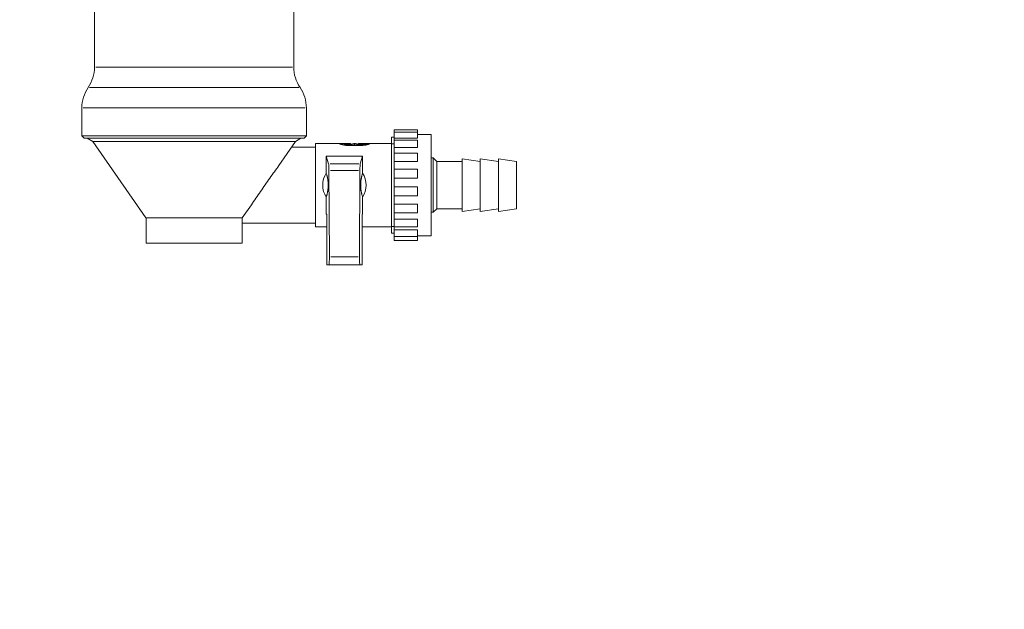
# Model space of a CAD drawing. Header units: millimetres. Extents: x 60394 to 199354, y 20895 to 166073.
# Tile 311 of 565: x 146704 to 146976, y 26997 to 27159. Entities that reach past the tile are written whole.
import ezdxf

# ---------------------------------------------------------------- set-up
doc = ezdxf.new("R2010")
doc.units = ezdxf.units.MM
doc.layers.add('UT_KOTY - DIMENZE', color=7, linetype='Continuous', lineweight=5)
doc.layers.add('UT_ZARIZENI - ARMATURY', color=6, linetype='Continuous', lineweight=5)
doc.styles.add('ISOCP 2.5', font='isocp.shx', dxfattribs={"width": 0.6, "height": 2.5})

msp = doc.modelspace()

# ---------------------------------------------------------------- linework, layer by layer
at = {"layer": 'UT_ZARIZENI - ARMATURY'}
for p, q in [((146724.81, 27146.22), (146724.81, 27171.34)), ((146779.81, 27146.22), (146779.81, 27171.34)), ((146779.47, 27146.22), (146725.15, 27146.22)), ((146781.2, 27140.57), (146723.42, 27140.57)), ((146721.31, 27127.24), (146721.31, 27134.92)), ((146721.69, 27134.92), (146782.93, 27134.92)), ((146783.31, 27127.24), (146783.31, 27134.92)), ((146807.51, 27128.27), (146807.51, 27128.88)), ((146814.01, 27128.88), (146807.51, 27128.88)), ((146814.01, 27128.88), (146814.01, 27128.27)), ((146783.31, 27127.24), (146721.31, 27127.24)), ((146721.91, 27126.64), (146721.31, 27127.24)), ((146782.71, 27126.64), (146721.91, 27126.64)), ((146724.31, 27125.64), (146722.81, 27126.64)), ((146780.32, 27125.64), (146781.81, 27126.64)), ((146782.71, 27126.64), (146783.31, 27127.24)), ((146806.81, 27100.42), (146806.81, 27126.86)), ((146807.51, 27126.86), (146806.81, 27126.86)), ((146806.81, 27100.42), (146806.81, 27126.86)), ((146807.51, 27126.6), (146807.51, 27128.27)), ((146814.01, 27128.27), (146807.51, 27128.27)), ((146807.51, 27126.05), (146807.51, 27126.6)), ((146814.01, 27126.6), (146807.51, 27126.6)), ((146814.01, 27126.6), (146814.01, 27128.27)), ((146817.71, 27127.64), (146814.01, 27127.64)), ((146817.71, 27127.64), (146817.71, 27099.64)), ((146724.31, 27125.64), (146780.32, 27125.64)), ((146739.01, 27104.64), (146724.31, 27125.64)), ((146775.7, 27119.05), (146780.32, 27125.64)), ((146779.27, 27124.14), (146785.81, 27124.14)), ((146785.81, 27125.14), (146785.81, 27102.14)), ((146792.41, 27125.14), (146785.81, 27125.14)), ((146792.41, 27125.14), (146792.41, 27125.11)), ((146792.41, 27125.14), (146793.31, 27125.14)), ((146792.42, 27125.09), (146792.41, 27125.11)), ((146792.43, 27125.08), (146792.42, 27125.09)), ((146792.45, 27125.06), (146792.43, 27125.08)), ((146792.48, 27125.04), (146792.45, 27125.06)), ((146792.52, 27125.02), (146792.48, 27125.04)), ((146792.57, 27125), (146792.52, 27125.02)), ((146792.63, 27124.97), (146792.57, 27125)), ((146792.7, 27124.95), (146792.63, 27124.97)), ((146792.77, 27124.92), (146792.7, 27124.95)), ((146792.85, 27124.89), (146792.77, 27124.92)), ((146792.94, 27124.87), (146792.85, 27124.89)), ((146793.04, 27124.84), (146792.94, 27124.87)), ((146793.13, 27124.81), (146793.04, 27124.84)), ((146793.24, 27124.79), (146793.13, 27124.81)), ((146793.35, 27124.76), (146793.24, 27124.79)), ((146793.31, 27125.11), (146793.31, 27125.14)), ((146793.71, 27125.14), (146793.31, 27125.14)), ((146793.31, 27124.77), (146793.31, 27125.11)), ((146793.32, 27125.09), (146793.31, 27125.11)), ((146793.35, 27125.07), (146793.32, 27125.09)), ((146793.41, 27125.05), (146793.35, 27125.07)), ((146793.47, 27124.73), (146793.35, 27124.76)), ((146793.48, 27125.02), (146793.41, 27125.05)), ((146793.6, 27124.71), (146793.47, 27124.73)), ((146793.58, 27124.99), (146793.48, 27125.02)), ((146793.69, 27124.97), (146793.58, 27124.99)), ((146793.73, 27124.69), (146793.6, 27124.71)), ((146793.81, 27124.94), (146793.69, 27124.97)), ((146793.71, 27125.14), (146794.61, 27125.14)), ((146793.71, 27125.11), (146793.71, 27125.14)), ((146793.72, 27125.09), (146793.71, 27125.11)), ((146793.76, 27125.07), (146793.72, 27125.09)), ((146793.87, 27124.66), (146793.73, 27124.69)), ((146793.81, 27125.05), (146793.76, 27125.07)), ((146793.89, 27125.03), (146793.81, 27125.05)), ((146793.95, 27124.92), (146793.81, 27124.94)), ((146794.01, 27124.64), (146793.87, 27124.66)), ((146793.99, 27125.01), (146793.89, 27125.03)), ((146794.11, 27124.89), (146793.95, 27124.92)), ((146794.11, 27124.99), (146793.99, 27125.01)), ((146794.15, 27124.63), (146794.01, 27124.64)), ((146794.24, 27124.97), (146794.11, 27124.99)), ((146794.28, 27124.87), (146794.11, 27124.89)), ((146794.3, 27124.61), (146794.15, 27124.63)), ((146794.38, 27124.95), (146794.24, 27124.97)), ((146794.46, 27124.85), (146794.28, 27124.87)), ((146794.46, 27124.6), (146794.3, 27124.61)), ((146794.54, 27124.94), (146794.38, 27124.95)), ((146794.65, 27124.84), (146794.46, 27124.85)), ((146794.61, 27124.59), (146794.46, 27124.6)), ((146794.71, 27124.93), (146794.54, 27124.94)), ((146794.61, 27125.11), (146794.61, 27125.14)), ((146795.51, 27125.14), (146794.61, 27125.14)), ((146794.61, 27124.93), (146794.61, 27125.11)), ((146794.61, 27125.1), (146794.61, 27125.11)), ((146794.62, 27125.1), (146794.61, 27125.1)), ((146794.77, 27124.58), (146794.61, 27124.59)), ((146794.63, 27125.1), (146794.62, 27125.1)), ((146794.62, 27125.1), (146794.62, 27125.1)), ((146794.64, 27125.09), (146794.63, 27125.1)), ((146794.65, 27125.09), (146794.64, 27125.09)), ((146794.66, 27125.09), (146794.65, 27125.09)), ((146794.84, 27124.83), (146794.65, 27124.84)), ((146794.67, 27125.09), (146794.66, 27125.09)), ((146794.69, 27125.08), (146794.67, 27125.09)), ((146794.71, 27125.08), (146794.69, 27125.08)), ((146794.72, 27125.08), (146794.71, 27125.08)), ((146794.89, 27124.92), (146794.71, 27124.93)), ((146794.74, 27125.08), (146794.72, 27125.08)), ((146794.76, 27125.07), (146794.74, 27125.08)), ((146794.79, 27125.07), (146794.76, 27125.07)), ((146794.94, 27124.57), (146794.77, 27124.58)), ((146794.81, 27125.07), (146794.79, 27125.07)), ((146794.84, 27125.07), (146794.81, 27125.07)), ((146794.86, 27125.07), (146794.84, 27125.07)), ((146795.03, 27124.83), (146794.84, 27124.83)), ((146794.89, 27125.07), (146794.86, 27125.07)), ((146794.92, 27125.06), (146794.89, 27125.07)), ((146795.06, 27124.92), (146794.89, 27124.92)), ((146794.95, 27125.06), (146794.92, 27125.06)), ((146795.11, 27124.56), (146794.94, 27124.57)), ((146794.97, 27125.06), (146794.95, 27125.06)), ((146795, 27125.06), (146794.97, 27125.06)), ((146795.03, 27125.06), (146795, 27125.06)), ((146795.06, 27125.06), (146795.03, 27125.06)), ((146795.22, 27124.83), (146795.03, 27124.83)), ((146795.51, 27125.06), (146795.06, 27125.06)), ((146795.06, 27124.92), (146795.06, 27125.05)), ((146795.23, 27124.92), (146795.06, 27124.92)), ((146795.28, 27124.56), (146795.11, 27124.56)), ((146795.41, 27124.84), (146795.22, 27124.83)), ((146795.41, 27124.93), (146795.23, 27124.92)), ((146795.44, 27124.55), (146795.28, 27124.56)), ((146795.58, 27124.94), (146795.41, 27124.93)), ((146795.6, 27124.85), (146795.41, 27124.84)), ((146795.61, 27124.55), (146795.44, 27124.55)), ((146795.51, 27125.06), (146795.51, 27125.14)), ((146795.51, 27124.93), (146795.51, 27125.06)), ((146795.74, 27124.95), (146795.58, 27124.94)), ((146795.79, 27124.87), (146795.6, 27124.85)), ((146795.78, 27124.54), (146795.61, 27124.55)), ((146795.89, 27124.97), (146795.74, 27124.95)), ((146795.95, 27124.54), (146795.78, 27124.54)), ((146795.96, 27124.89), (146795.79, 27124.87)), ((146796.02, 27124.99), (146795.89, 27124.97)), ((146796.11, 27124.53), (146795.95, 27124.54)), ((146796.12, 27124.91), (146795.96, 27124.89)), ((146796.13, 27125.01), (146796.02, 27124.99)), ((146796.28, 27124.53), (146796.11, 27124.53)), ((146796.27, 27124.93), (146796.12, 27124.91)), ((146796.23, 27125.03), (146796.13, 27125.01)), ((146796.31, 27125.05), (146796.23, 27125.03)), ((146796.39, 27124.96), (146796.27, 27124.93)), ((146796.45, 27124.53), (146796.28, 27124.53)), ((146796.37, 27125.07), (146796.31, 27125.05)), ((146796.4, 27125.09), (146796.37, 27125.07)), ((146796.51, 27124.99), (146796.39, 27124.96)), ((146796.41, 27125.11), (146796.4, 27125.09)), ((146796.41, 27125.11), (146796.41, 27125.14)), ((146796.81, 27125.14), (146796.41, 27125.14)), ((146796.61, 27124.53), (146796.45, 27124.53)), ((146796.61, 27125.01), (146796.51, 27124.99)), ((146796.61, 27124.53), (146796.61, 27125.01)), ((146796.71, 27124.99), (146796.61, 27125.01)), ((146796.78, 27124.53), (146796.61, 27124.53)), ((146796.83, 27124.96), (146796.71, 27124.99)), ((146796.94, 27124.53), (146796.78, 27124.53)), ((146796.81, 27125.11), (146796.81, 27125.14)), ((146796.82, 27125.09), (146796.81, 27125.11)), ((146796.86, 27125.07), (146796.82, 27125.09)), ((146796.96, 27124.93), (146796.83, 27124.96)), ((146796.91, 27125.05), (146796.86, 27125.07)), ((146796.99, 27125.03), (146796.91, 27125.05)), ((146797.11, 27124.53), (146796.94, 27124.53)), ((146797.1, 27124.91), (146796.96, 27124.93)), ((146797.09, 27125.01), (146796.99, 27125.03)), ((146797.21, 27124.99), (146797.09, 27125.01)), ((146797.26, 27124.89), (146797.1, 27124.91)), ((146797.28, 27124.54), (146797.11, 27124.53)), ((146797.34, 27124.97), (146797.21, 27124.99)), ((146797.44, 27124.87), (146797.26, 27124.89)), ((146797.44, 27124.54), (146797.28, 27124.54)), ((146797.48, 27124.95), (146797.34, 27124.97)), ((146797.62, 27124.85), (146797.44, 27124.87)), ((146797.61, 27124.55), (146797.44, 27124.54)), ((146797.64, 27124.94), (146797.48, 27124.95)), ((146797.78, 27124.55), (146797.61, 27124.55)), ((146797.81, 27124.84), (146797.62, 27124.85)), ((146797.81, 27124.93), (146797.64, 27124.94)), ((146797.71, 27125.14), (146797.71, 27125.06)), ((146798.61, 27125.14), (146797.71, 27125.14)), ((146797.71, 27124.93), (146797.71, 27125.06)), ((146797.71, 27125.06), (146798.16, 27125.06)), ((146797.95, 27124.56), (146797.78, 27124.55)), ((146797.99, 27124.92), (146797.81, 27124.93)), ((146798, 27124.83), (146797.81, 27124.84)), ((146798.11, 27124.56), (146797.95, 27124.56)), ((146798.16, 27124.92), (146797.99, 27124.92)), ((146798.19, 27124.83), (146798, 27124.83)), ((146798.28, 27124.57), (146798.11, 27124.56)), ((146798.16, 27125.06), (146798.19, 27125.06)), ((146798.16, 27124.92), (146798.16, 27125.05)), ((146798.33, 27124.92), (146798.16, 27124.92)), ((146798.19, 27125.06), (146798.22, 27125.06)), ((146798.38, 27124.83), (146798.19, 27124.83)), ((146798.22, 27125.06), (146798.25, 27125.06)), ((146798.25, 27125.06), (146798.28, 27125.06)), ((146798.28, 27125.06), (146798.31, 27125.06)), ((146798.45, 27124.58), (146798.28, 27124.57)), ((146798.31, 27125.06), (146798.33, 27125.07)), ((146798.33, 27125.07), (146798.36, 27125.07)), ((146798.51, 27124.93), (146798.33, 27124.92)), ((146798.36, 27125.07), (146798.39, 27125.07)), ((146798.58, 27124.84), (146798.38, 27124.83)), ((146798.39, 27125.07), (146798.41, 27125.07)), ((146798.41, 27125.07), (146798.44, 27125.07)), ((146798.44, 27125.07), (146798.46, 27125.07)), ((146798.62, 27124.59), (146798.45, 27124.58)), ((146798.46, 27125.07), (146798.48, 27125.08)), ((146798.48, 27125.08), (146798.5, 27125.08)), ((146798.5, 27125.08), (146798.52, 27125.08)), ((146798.68, 27124.94), (146798.51, 27124.93)), ((146798.52, 27125.08), (146798.54, 27125.08)), ((146798.54, 27125.08), (146798.55, 27125.09)), ((146798.55, 27125.09), (146798.57, 27125.09)), ((146798.57, 27125.09), (146798.58, 27125.09)), ((146798.58, 27125.09), (146798.59, 27125.09)), ((146798.77, 27124.85), (146798.58, 27124.84)), ((146798.59, 27125.09), (146798.6, 27125.1)), ((146798.6, 27125.1), (146798.6, 27125.1)), ((146798.6, 27125.1), (146798.61, 27125.1)), ((146798.61, 27125.14), (146798.61, 27125.11)), ((146799.51, 27125.14), (146798.61, 27125.14)), ((146798.61, 27124.93), (146798.61, 27125.11)), ((146798.61, 27125.1), (146798.61, 27125.11)), ((146798.61, 27125.1), (146798.61, 27125.1)), ((146798.77, 27124.6), (146798.62, 27124.59)), ((146798.84, 27124.95), (146798.68, 27124.94)), ((146798.95, 27124.87), (146798.77, 27124.85)), ((146798.92, 27124.61), (146798.77, 27124.6)), ((146798.99, 27124.97), (146798.84, 27124.95)), ((146799.07, 27124.63), (146798.92, 27124.61)), ((146799.12, 27124.89), (146798.95, 27124.87)), ((146799.12, 27124.99), (146798.99, 27124.97)), ((146799.22, 27124.64), (146799.07, 27124.63)), ((146799.23, 27125.01), (146799.12, 27124.99)), ((146799.27, 27124.92), (146799.12, 27124.89)), ((146799.36, 27124.66), (146799.22, 27124.64)), ((146799.33, 27125.03), (146799.23, 27125.01)), ((146799.41, 27124.94), (146799.27, 27124.92)), ((146799.41, 27125.05), (146799.33, 27125.03)), ((146799.5, 27124.69), (146799.36, 27124.66)), ((146799.47, 27125.07), (146799.41, 27125.05)), ((146799.54, 27124.97), (146799.41, 27124.94)), ((146799.5, 27125.09), (146799.47, 27125.07)), ((146799.51, 27125.11), (146799.5, 27125.09)), ((146799.63, 27124.71), (146799.5, 27124.69)), ((146799.51, 27125.11), (146799.51, 27125.14)), ((146799.91, 27125.14), (146799.51, 27125.14)), ((146799.65, 27124.99), (146799.54, 27124.97)), ((146799.75, 27124.73), (146799.63, 27124.71)), ((146799.74, 27125.02), (146799.65, 27124.99)), ((146799.82, 27125.05), (146799.74, 27125.02)), ((146799.87, 27124.76), (146799.75, 27124.73)), ((146799.87, 27125.07), (146799.82, 27125.05)), ((146799.9, 27125.09), (146799.87, 27125.07)), ((146799.98, 27124.79), (146799.87, 27124.76)), ((146799.91, 27125.11), (146799.9, 27125.09)), ((146799.91, 27125.11), (146799.91, 27125.14)), ((146800.81, 27125.14), (146799.91, 27125.14)), ((146799.91, 27124.77), (146799.91, 27125.11)), ((146800.09, 27124.81), (146799.98, 27124.79)), ((146800.19, 27124.84), (146800.09, 27124.81)), ((146800.28, 27124.87), (146800.19, 27124.84)), ((146800.37, 27124.89), (146800.28, 27124.87)), ((146800.45, 27124.92), (146800.37, 27124.89)), ((146800.53, 27124.95), (146800.45, 27124.92)), ((146800.59, 27124.97), (146800.53, 27124.95)), ((146800.65, 27125), (146800.59, 27124.97)), ((146800.7, 27125.02), (146800.65, 27125)), ((146800.74, 27125.04), (146800.7, 27125.02)), ((146800.77, 27125.06), (146800.74, 27125.04)), ((146800.79, 27125.08), (146800.77, 27125.06)), ((146800.81, 27125.09), (146800.79, 27125.08)), ((146800.81, 27125.14), (146800.81, 27125.11)), ((146806.81, 27125.14), (146800.81, 27125.14)), ((146800.81, 27125.11), (146800.81, 27125.09)), ((146807.51, 27125.05), (146806.81, 27125.05)), ((146807.51, 27124.01), (146807.51, 27126.05)), ((146814.01, 27126.05), (146807.51, 27126.05)), ((146807.51, 27122.49), (146807.51, 27124.01)), ((146814.01, 27124.01), (146807.51, 27124.01)), ((146814.01, 27124.01), (146814.01, 27126.05)), ((146788.81, 27121.64), (146788.81, 27116.96)), ((146788.81, 27121.64), (146798.81, 27121.64)), ((146788.81, 27121.64), (146789.44, 27119.51)), ((146798.81, 27121.64), (146798.18, 27119.51)), ((146798.81, 27121.64), (146798.81, 27116.96)), ((146807.51, 27120.16), (146807.51, 27122.49)), ((146814.01, 27122.49), (146807.51, 27122.49)), ((146814.01, 27120.16), (146814.01, 27122.49)), ((146817.71, 27121.14), (146818.31, 27121.14)), ((146818.31, 27106.14), (146818.31, 27121.14)), ((146819.31, 27120.14), (146818.31, 27121.14)), ((146826.31, 27106.39), (146826.31, 27120.89)), ((146831.31, 27120.14), (146826.31, 27120.89)), ((146831.31, 27106.39), (146831.31, 27120.89)), ((146836.31, 27120.14), (146831.31, 27120.89)), ((146836.31, 27106.39), (146836.31, 27120.89)), ((146841.31, 27120.14), (146836.31, 27120.89)), ((146775.11, 27118.21), (146774.8, 27117.78)), ((146775.41, 27118.63), (146775.11, 27118.21)), ((146775.7, 27119.05), (146775.41, 27118.63)), ((146789.88, 27119.51), (146797.74, 27119.51)), ((146807.51, 27118.01), (146807.51, 27120.16)), ((146814.01, 27120.16), (146807.51, 27120.16)), ((146807.51, 27115.53), (146807.51, 27118.01)), ((146814.01, 27118.01), (146807.51, 27118.01)), ((146814.01, 27115.53), (146814.01, 27118.01)), ((146819.31, 27107.14), (146819.31, 27120.14)), ((146819.31, 27120.14), (146826.31, 27120.14)), ((146841.31, 27107.14), (146841.31, 27120.14)), ((146773.2, 27115.54), (146772.88, 27115.08)), ((146773.53, 27115.99), (146773.2, 27115.54)), ((146773.85, 27116.45), (146773.53, 27115.99)), ((146774.17, 27116.9), (146773.85, 27116.45)), ((146774.49, 27117.34), (146774.17, 27116.9)), ((146774.8, 27117.78), (146774.49, 27117.34)), ((146788.81, 27116.96), (146788.86, 27116.8)), ((146788.86, 27116.8), (146788.9, 27116.64)), ((146788.9, 27116.64), (146788.94, 27116.49)), ((146788.94, 27116.49), (146788.97, 27116.34)), ((146788.97, 27116.34), (146789.01, 27116.2)), ((146789.01, 27116.2), (146789.04, 27116.06)), ((146789.04, 27116.06), (146789.07, 27115.93)), ((146789.07, 27115.93), (146789.1, 27115.8)), ((146789.1, 27115.8), (146789.12, 27115.68)), ((146789.12, 27115.68), (146789.15, 27115.56)), ((146789.15, 27115.56), (146789.17, 27115.44)), ((146789.17, 27115.44), (146789.19, 27115.33)), ((146789.19, 27115.33), (146789.21, 27115.22)), ((146789.64, 27093.82), (146789.53, 27117.72)), ((146789.96, 27117.72), (146797.66, 27117.72)), ((146797.98, 27093.82), (146798.09, 27117.72)), ((146798.43, 27115.33), (146798.42, 27115.22)), ((146798.46, 27115.44), (146798.43, 27115.33)), ((146798.48, 27115.56), (146798.46, 27115.44)), ((146798.5, 27115.68), (146798.48, 27115.56)), ((146798.53, 27115.8), (146798.5, 27115.68)), ((146798.56, 27115.93), (146798.53, 27115.8)), ((146798.59, 27116.06), (146798.56, 27115.93)), ((146798.62, 27116.2), (146798.59, 27116.06)), ((146798.65, 27116.34), (146798.62, 27116.2)), ((146798.69, 27116.49), (146798.65, 27116.34)), ((146798.73, 27116.64), (146798.69, 27116.49)), ((146798.77, 27116.8), (146798.73, 27116.64)), ((146798.81, 27116.96), (146798.77, 27116.8)), ((146807.51, 27113.15), (146807.51, 27115.53)), ((146814.01, 27115.53), (146807.51, 27115.53)), ((146771.28, 27112.81), (146770.96, 27112.36)), ((146771.59, 27113.26), (146771.28, 27112.81)), ((146771.91, 27113.72), (146771.59, 27113.26)), ((146772.23, 27114.17), (146771.91, 27113.72)), ((146772.55, 27114.63), (146772.23, 27114.17)), ((146772.88, 27115.08), (146772.55, 27114.63)), ((146789.21, 27115.22), (146789.23, 27115.11)), ((146789.23, 27115.11), (146789.24, 27115)), ((146789.24, 27115), (146789.26, 27114.9)), ((146789.26, 27114.9), (146789.27, 27114.79)), ((146789.27, 27114.79), (146789.28, 27114.69)), ((146789.28, 27112.59), (146789.27, 27112.49)), ((146789.28, 27114.69), (146789.3, 27114.59)), ((146789.3, 27112.69), (146789.28, 27112.59)), ((146789.3, 27114.59), (146789.31, 27114.49)), ((146789.31, 27112.79), (146789.3, 27112.69)), ((146789.31, 27114.49), (146789.32, 27114.39)), ((146789.32, 27112.89), (146789.31, 27112.79)), ((146789.32, 27114.39), (146789.32, 27114.3)), ((146789.32, 27114.3), (146789.33, 27114.2)), ((146789.33, 27113.08), (146789.32, 27112.99)), ((146789.32, 27112.99), (146789.32, 27112.89)), ((146789.33, 27114.2), (146789.34, 27114.11)), ((146789.34, 27113.18), (146789.33, 27113.08)), ((146789.34, 27113.18), (146789.34, 27114.11)), ((146798.3, 27114.3), (146798.29, 27114.2)), ((146798.29, 27114.2), (146798.29, 27114.11)), ((146798.29, 27113.18), (146798.29, 27114.11)), ((146798.29, 27113.18), (146798.29, 27113.08)), ((146798.29, 27113.08), (146798.3, 27112.99)), ((146798.31, 27114.39), (146798.3, 27114.3)), ((146798.3, 27112.99), (146798.31, 27112.89)), ((146798.32, 27114.49), (146798.31, 27114.39)), ((146798.31, 27112.89), (146798.32, 27112.79)), ((146798.33, 27114.59), (146798.32, 27114.49)), ((146798.32, 27112.79), (146798.33, 27112.69)), ((146798.34, 27114.69), (146798.33, 27114.59)), ((146798.33, 27112.69), (146798.34, 27112.59)), ((146798.35, 27114.79), (146798.34, 27114.69)), ((146798.34, 27112.59), (146798.35, 27112.49)), ((146798.37, 27114.9), (146798.35, 27114.79)), ((146798.38, 27115), (146798.37, 27114.9)), ((146798.4, 27115.11), (146798.38, 27115)), ((146798.42, 27115.22), (146798.4, 27115.11)), ((146807.51, 27110.65), (146807.51, 27113.15)), ((146814.01, 27113.15), (146807.51, 27113.15)), ((146814.01, 27113.15), (146814.01, 27110.65)), ((146769.36, 27110.03), (146769.05, 27109.57)), ((146769.68, 27110.49), (146769.36, 27110.03)), ((146770, 27110.96), (146769.68, 27110.49)), ((146770.32, 27111.43), (146770, 27110.96)), ((146770.64, 27111.89), (146770.32, 27111.43)), ((146770.96, 27112.36), (146770.64, 27111.89)), ((146788.86, 27110.49), (146788.81, 27110.33)), ((146788.81, 27110.33), (146788.81, 27105.64)), ((146788.9, 27110.65), (146788.86, 27110.49)), ((146788.94, 27110.8), (146788.9, 27110.65)), ((146788.97, 27110.94), (146788.94, 27110.8)), ((146789.01, 27111.09), (146788.97, 27110.94)), ((146789.04, 27111.22), (146789.01, 27111.09)), ((146789.07, 27111.35), (146789.04, 27111.22)), ((146789.1, 27111.48), (146789.07, 27111.35)), ((146789.12, 27111.6), (146789.1, 27111.48)), ((146789.15, 27111.73), (146789.12, 27111.6)), ((146789.17, 27111.84), (146789.15, 27111.73)), ((146789.19, 27111.96), (146789.17, 27111.84)), ((146789.21, 27112.07), (146789.19, 27111.96)), ((146789.23, 27112.18), (146789.21, 27112.07)), ((146789.24, 27112.28), (146789.23, 27112.18)), ((146789.26, 27112.39), (146789.24, 27112.28)), ((146789.27, 27112.49), (146789.26, 27112.39)), ((146798.35, 27112.49), (146798.37, 27112.39)), ((146798.37, 27112.39), (146798.38, 27112.28)), ((146798.38, 27112.28), (146798.4, 27112.18)), ((146798.4, 27112.18), (146798.42, 27112.07)), ((146798.42, 27112.07), (146798.43, 27111.96)), ((146798.43, 27111.96), (146798.46, 27111.84)), ((146798.46, 27111.84), (146798.48, 27111.73)), ((146798.48, 27111.73), (146798.5, 27111.6)), ((146798.5, 27111.6), (146798.53, 27111.48)), ((146798.53, 27111.48), (146798.56, 27111.35)), ((146798.56, 27111.35), (146798.59, 27111.22)), ((146798.59, 27111.22), (146798.62, 27111.09)), ((146798.62, 27111.09), (146798.65, 27110.94)), ((146798.65, 27110.94), (146798.69, 27110.8)), ((146798.69, 27110.8), (146798.73, 27110.65)), ((146798.73, 27110.65), (146798.77, 27110.49)), ((146798.77, 27110.49), (146798.81, 27110.33)), ((146798.81, 27110.33), (146798.81, 27105.64)), ((146807.51, 27108.4), (146807.51, 27110.65)), ((146814.01, 27110.65), (146807.51, 27110.65)), ((146765.61, 27104.64), (146768.13, 27108.23)), ((146768.43, 27108.67), (146768.13, 27108.23)), ((146768.74, 27109.12), (146768.43, 27108.67)), ((146769.05, 27109.57), (146768.74, 27109.12)), ((146807.51, 27106.01), (146807.51, 27108.4)), ((146814.01, 27108.4), (146807.51, 27108.4)), ((146814.01, 27106.01), (146814.01, 27108.4)), ((146819.31, 27107.14), (146818.31, 27106.14)), ((146819.31, 27107.14), (146826.31, 27107.14)), ((146831.31, 27107.14), (146826.31, 27106.39)), ((146836.31, 27107.14), (146831.31, 27106.39)), ((146841.31, 27107.14), (146836.31, 27106.39)), ((146739.01, 27104.64), (146765.61, 27104.64)), ((146739.06, 27104.64), (146739.06, 27097.64)), ((146765.56, 27104.64), (146765.56, 27097.64)), ((146788.94, 27105.64), (146788.81, 27105.64)), ((146788.94, 27105.64), (146788.94, 27091.64)), ((146798.68, 27105.64), (146798.68, 27091.64)), ((146798.68, 27105.64), (146798.81, 27105.64)), ((146807.51, 27104.27), (146807.51, 27106.01)), ((146814.01, 27106.01), (146807.51, 27106.01)), ((146817.71, 27106.14), (146818.31, 27106.14)), ((146765.56, 27103.14), (146785.81, 27103.14)), ((146788.94, 27102.14), (146785.81, 27102.14)), ((146806.81, 27102.14), (146798.68, 27102.14)), ((146806.81, 27102.23), (146807.51, 27102.23)), ((146807.51, 27102.13), (146807.51, 27104.27)), ((146814.01, 27104.27), (146807.51, 27104.27)), ((146807.51, 27101.28), (146807.51, 27102.13)), ((146814.01, 27102.13), (146807.51, 27102.13)), ((146814.01, 27104.27), (146814.01, 27102.13)), ((146807.51, 27100.42), (146806.81, 27100.42)), ((146807.51, 27099.49), (146807.51, 27101.28)), ((146814.01, 27101.28), (146807.51, 27101.28)), ((146807.51, 27098.41), (146807.51, 27099.49)), ((146814.01, 27099.49), (146807.51, 27099.49)), ((146814.01, 27099.49), (146814.01, 27101.28)), ((146817.71, 27099.64), (146814.01, 27099.64)), ((146814.01, 27099.49), (146814.01, 27098.41)), ((146739.06, 27097.64), (146765.56, 27097.64)), ((146814.01, 27098.41), (146807.51, 27098.41)), ((146790.06, 27093.82), (146797.57, 27093.82)), ((146789.54, 27091.64), (146788.94, 27091.64)), ((146789.54, 27091.64), (146798.09, 27091.64)), ((146798.09, 27091.64), (146798.68, 27091.64))]:
    msp.add_line(p, q, dxfattribs=at)
for centre, radius, start, end in [((146714.81, 27146.22), 10, 325.5885, 0), ((146789.81, 27146.22), 10, 180, 214.4115), ((146731.31, 27134.92), 10, 145.5885, 180), ((146773.31, 27134.92), 10, 0, 34.4115), ((146793.81, 27113.64), 6, 146.4427, 213.5573), ((146793.81, 27113.64), 6, 326.4427, 33.5573), ((146793.81, 27113.64), 4.5, 354.0703, 5.9297)]:
    msp.add_arc(centre, radius, start, end, dxfattribs=at)
for centre, major_axis, start_param, end_param in [((146789.43, 27117.54), (0, 2), 4.799655, 6.108652), ((146798.2, 27117.54), (0, 2), 0.174533, 1.48353), ((146789.54, 27093.64), (0, -2), 0, 1.658063), ((146798.09, 27093.64), (0, -2), 4.625123, 6.283185)]:
    msp.add_ellipse(centre, major_axis=major_axis, ratio=0.052408, start_param=start_param, end_param=end_param, dxfattribs=at)

# ---------------------------------------------------------------- texts
at = {"layer": 'UT_KOTY - DIMENZE', "insert": (147857.28, 27154.03), "char_height": 125, "attachment_point": 3, "style": 'ISOCP 2.5'}
msp.add_mtext('PEX 40x6,0-IZ30', dxfattribs=at)

doc.saveas('drawing.dxf')
